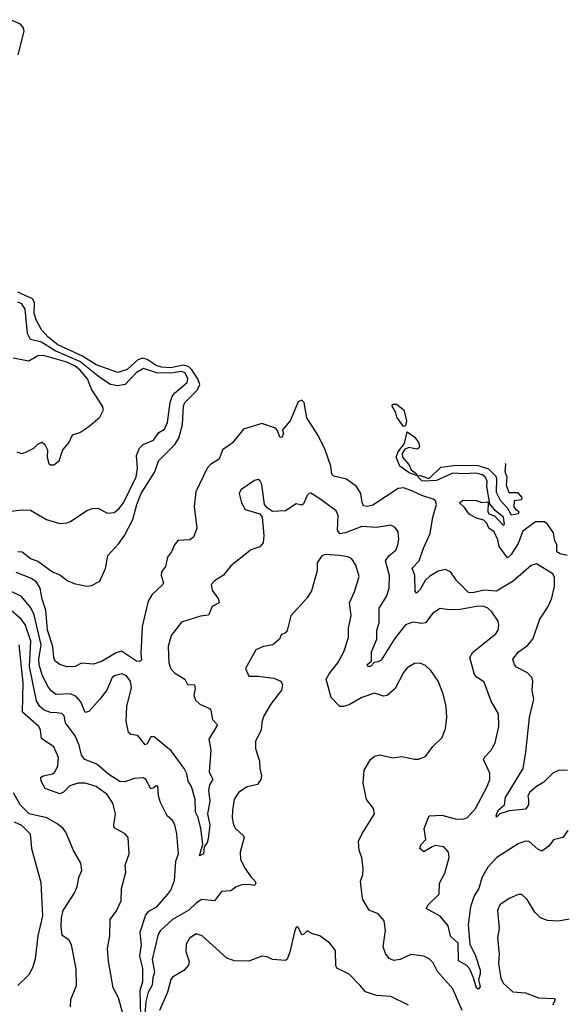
# Model space of a CAD drawing. Extents: x 2133489 to 2292442, y 756223 to 916462.
# Tile 421 of 463: x 2245295 to 2248282, y 906459 to 911869. Entities that reach past the tile are written whole.
import ezdxf

# ---------------------------------------------------------------- set-up
doc = ezdxf.new("R2010")
doc.units = 0

msp = doc.modelspace()

# ---------------------------------------------------------------- linework, layer by layer
at = {"layer": '0CON20XD'}
for points in [[(2245287, 911675), (2245320, 911805), (2245315.8, 911825), (2245300.4, 911845), (2245245, 911868.8)], [(2245285, 908946.4), (2245308.8, 908945), (2245357.3, 908907.3), (2245395, 908893.8), (2245474.6, 908834.6), (2245515, 908818.6), (2245560, 908785), (2245595, 908770.5), (2245665, 908756.5), (2245689.1, 908760.9), (2245736.2, 908783.8), (2245767.1, 908852.9), (2245780, 908925), (2245839.9, 908990.1), (2245871.6, 909035), (2245916.9, 909123.1), (2245938.7, 909205), (2245962.8, 909265), (2246037.4, 909385), (2246058, 909445), (2246148.4, 909535), (2246169.7, 909570.3), (2246190.3, 909645), (2246196.1, 909745), (2246202.2, 909765), (2246271.5, 909835), (2246284.2, 909865), (2246273.4, 909895), (2246241.7, 909945), (2246223.2, 909963.2), (2246195, 909970.7), (2246125.3, 909955.3), (2246075, 909959.8), (2246045, 909969.2), (2245995, 910001.2), (2245971.6, 910008.4), (2245945, 910000.1), (2245885, 909946.9), (2245835, 909931.2), (2245715, 909973.4), (2245640.6, 910020.6), (2245505, 910082.7), (2245452.1, 910125), (2245415, 910165.4), (2245385, 910219.3), (2245374.9, 910255), (2245376.3, 910315), (2245364.8, 910335), (2245285, 910371.2)], [(2245233, 909167), (2245305, 909175.5), (2245355, 909174.3), (2245442.6, 909122.6), (2245515, 909100), (2245555, 909104.2), (2245575, 909112.5), (2245665, 909171.9), (2245695, 909182.7), (2245725, 909184.5), (2245777.9, 909157.9), (2245815, 909161.8), (2245839.5, 909180.5), (2245865, 909213.6), (2245935, 909357.5), (2245942.3, 909405), (2245937.5, 909475), (2245952.9, 909515), (2245973.8, 909535), (2246030.6, 909559.4), (2246060.1, 909599.9), (2246090.1, 909619.9), (2246108.2, 909655), (2246121.2, 909765), (2246132.2, 909797.8), (2246145, 909817.1), (2246216.2, 909875), (2246219.7, 909895), (2246205, 909928.6), (2246185, 909936.1), (2246125, 909926.4), (2246048.1, 909928.1), (2245975, 909951.6), (2245935, 909929), (2245874.8, 909865.2), (2245835, 909857.1), (2245794.8, 909864.8), (2245735, 909903.4), (2245625, 909991.1), (2245489.7, 910049.7), (2245415, 910096.8), (2245355, 910112.2), (2245338.4, 910145), (2245325, 910278.6), (2245307.6, 910307.6), (2245285, 910316.5)], [(2245280, 909495), (2245305, 909486), (2245325, 909490.8), (2245372.5, 909515), (2245395, 909537.5), (2245417, 909547), (2245432.5, 909535), (2245447.5, 909505), (2245446.7, 909465), (2245455, 909430), (2245465, 909422.5), (2245483, 909423), (2245512.5, 909445), (2245532.5, 909505), (2245565.7, 909544.3), (2245585, 909588.8), (2245625, 909601.2), (2245675, 909634.4), (2245735.7, 909685), (2245755.8, 909725), (2245750, 909745), (2245689.6, 909839.6), (2245667.2, 909895), (2245625.7, 909945), (2245600.6, 909965), (2245555, 909987), (2245425.3, 910024.7), (2245395, 910021.5), (2245345, 909993.5), (2245258.7, 910008.7)], [(2248305.6, 907745.6), (2248255, 907743.5), (2248225, 907728.9), (2248175, 907679.1), (2248134.2, 907655.8), (2248098.6, 907625), (2248087.1, 907605), (2248091.7, 907581.7), (2248091.5, 907555), (2248075, 907532.1), (2247985, 907522.9), (2247934.2, 907505.8), (2247915, 907487.5), (2247912.5, 907495), (2247924.4, 907525), (2247960, 907555), (2247964.6, 907595), (2248060.9, 907755), (2248076.7, 907845), (2248096.5, 908035), (2248121.2, 908135), (2248112, 908185), (2248115.4, 908235), (2248109.4, 908255), (2248085, 908281.2), (2248025, 908312), (2248014.3, 908325), (2248005.8, 908355), (2248035.6, 908395), (2248085, 908430), (2248115.6, 908464.4), (2248154.2, 908575), (2248198.5, 908645), (2248219.5, 908690.5), (2248233.8, 908756.2), (2248233.7, 908803.7), (2248224, 908824), (2248135, 908879.2), (2248105, 908870.6), (2248006.5, 908783.5), (2247915, 908729.2), (2247845, 908734.4), (2247785, 908719.6), (2247762.2, 908722.2), (2247695, 908788.2), (2247665, 908832.7), (2247635, 908847.3), (2247595, 908838.2), (2247548.3, 908811.7), (2247523, 908787), (2247495, 908738.6), (2247475, 908718), (2247468.6, 908728.6), (2247467.1, 908815), (2247451.1, 908855), (2247490, 908895), (2247513.9, 908966.1), (2247550.7, 909045), (2247565.8, 909135), (2247585.9, 909205.9), (2247580, 909225), (2247567.5, 909235), (2247505, 909254.1), (2247450.1, 909280.1), (2247405, 909297.2), (2247375, 909292.5), (2247235, 909200.7), (2247205, 909193.4), (2247185, 909197.8), (2247176.3, 909216.4), (2247169.1, 909265), (2247145, 909303.3), (2247090.4, 909345), (2247021.5, 909361.5), (2247011, 909371), (2247005.2, 909415), (2246973.2, 909505), (2246935, 909584.7), (2246872.1, 909682.1), (2246858.8, 909765), (2246845, 909778.8), (2246825, 909768.8), (2246781.2, 909665), (2246740, 909615), (2246745.6, 909595), (2246735, 909572.5), (2246724.6, 909574.6), (2246712.5, 909612.5), (2246701.2, 909625), (2246625, 909650), (2246525, 909620), (2246465, 909544), (2246445, 909529.2), (2246409.2, 909505), (2246391.4, 909455), (2246345, 909426.6), (2246325.3, 909405), (2246263.9, 909275), (2246253.6, 909195), (2246269.2, 909075), (2246249.4, 909025), (2246229.7, 909010.3), (2246165, 909007.1), (2246145, 908984), (2246128.6, 908945), (2246106.7, 908915), (2246095.5, 908865), (2246074.5, 908835), (2246072.5, 908815), (2246085.8, 908775), (2246082.5, 908765), (2246020.9, 908709.1), (2246002, 908675), (2245967.5, 908535), (2245960, 908385), (2245965, 908352.5), (2245955, 908342), (2245936.7, 908345), (2245855, 908399.5), (2245825, 908390.9), (2245745, 908342.9), (2245701.2, 908328.8), (2245635, 908333.3), (2245600, 908315), (2245555, 908314), (2245516.4, 908326.4), (2245490, 908345), (2245481.9, 908365), (2245476.9, 908425), (2245448.4, 908515), (2245438.2, 908625), (2245418.2, 908685), (2245408, 908745), (2245388, 908778), (2245359.2, 908799.2), (2245275, 908831.9)], [(2247405, 909634.2), (2247368.1, 909685), (2247360.5, 909715), (2247341.9, 909745), (2247344.4, 909755.6), (2247366, 909756), (2247405.5, 909725), (2247420.4, 909665), (2247415, 909636.7), (2247405, 909634.2)], [(2247475, 909364.2), (2247435, 909378.9), (2247383.3, 909415), (2247364.2, 909465), (2247374.6, 909495.4), (2247408.9, 909541.1), (2247425, 909603.8), (2247466.5, 909575), (2247486.5, 909545), (2247491.9, 909525), (2247486.7, 909513.3), (2247475, 909509.4), (2247435, 909517.5), (2247410.6, 909509.4), (2247397.5, 909485), (2247399.5, 909465), (2247433.1, 909425), (2247445.8, 909395), (2247473.3, 909375), (2247480, 909365), (2247475, 909364.2)], [(2248303.3, 908925), (2248265, 908933.3), (2248247.5, 908945), (2248247.5, 908985), (2248236.1, 909006.1), (2248228.9, 909048.9), (2248196.3, 909096.3), (2248179.8, 909109.8), (2248130.4, 909109.6), (2248060.6, 909059.4), (2248035, 908991.2), (2247995, 908930), (2247975, 908912.5), (2247930, 908975), (2247921.7, 909011.7), (2247902.5, 909055), (2247873.3, 909075), (2247863, 909103), (2247845, 909120), (2247805, 909130), (2247765, 909152.5), (2247739.3, 909189.3), (2247712.5, 909215), (2247730.7, 909229.3), (2247805, 909228), (2247835, 909216.7), (2247865, 909220), (2247870, 909215), (2247867, 909167), (2247873.6, 909153.6), (2247905, 909142.5), (2247951.7, 909091.7), (2247960, 909095), (2247953.8, 909135), (2247909.5, 909169.5), (2247878.3, 909208.3), (2247862, 909305), (2247863.8, 909335), (2247853.8, 909355), (2247837.8, 909367.8), (2247802.1, 909377.9), (2247735, 909373.1), (2247675, 909376.7), (2247585, 909337.3), (2247517.2, 909332.8), (2247504.4, 909335), (2247483.6, 909356.4), (2247486.7, 909363.3), (2247496, 909364), (2247545, 909348.8), (2247610, 909410), (2247695, 909420.6), (2247815, 909420), (2247871.9, 909401.9), (2247911.1, 909361.1), (2247915.8, 909345), (2247912.6, 909272.6), (2247935, 909228.8), (2247975.6, 909185.6), (2247995, 909148), (2248036.7, 909155), (2248040, 909165), (2248024.2, 909174.2), (2248013, 909193), (2248013.6, 909226.4), (2248055, 909232.5), (2248057, 909243), (2248035, 909270), (2247985, 909270), (2247970.7, 909310.7), (2247973.3, 909355), (2247963.3, 909385), (2247966.7, 909425), (2247964.4, 909430.4)], [(2248308.1, 907415), (2248280, 907375), (2248228.1, 907361.9), (2248202.2, 907327.8), (2248165, 907301.4), (2248142.1, 907312.1), (2248095, 907354.4), (2248075, 907355.7), (2248035, 907341.1), (2247916.7, 907265), (2247867.6, 907212.4), (2247835, 907154.4), (2247817.7, 907095), (2247793.1, 907055), (2247771.8, 906995), (2247760, 906895), (2247769.1, 906789.1), (2247800, 906725), (2247825.9, 906645.9), (2247826, 906625), (2247815.6, 906595), (2247826.1, 906555), (2247815, 906542.5), (2247805, 906547.1), (2247788.6, 906605), (2247766.1, 906656.1), (2247751.5, 906671.5), (2247707.2, 906697.2), (2247704, 906795), (2247663.2, 906833.2), (2247649.8, 906889.8), (2247605, 906943.1), (2247528.8, 906985), (2247540, 907005), (2247600, 907065), (2247601.4, 907125), (2247630.6, 907179.4), (2247654.5, 907265), (2247650.6, 907295), (2247625, 907324.3), (2247578.9, 907331.1), (2247562.5, 907325), (2247515, 907297.5), (2247494.4, 907315), (2247498.9, 907335), (2247526, 907365), (2247518, 907425), (2247546.1, 907493.9), (2247615, 907497.5), (2247695.5, 907475.5), (2247735, 907477.8), (2247755, 907485.6), (2247798.9, 907535), (2247863.8, 907655), (2247878.5, 907695), (2247878.9, 907728.9), (2247844.5, 907805), (2247850.5, 907819.5), (2247886.5, 907855), (2247908.2, 907895), (2247928.8, 907985), (2247925.6, 908055), (2247885.8, 908125), (2247848.3, 908228.3), (2247806.9, 908256.9), (2247795, 908272), (2247768.8, 908365), (2247785, 908394.5), (2247910.8, 908495), (2247924.3, 908515), (2247927.7, 908542.3), (2247924, 908565), (2247888.9, 908615), (2247867.1, 908635), (2247845.3, 908645.3), (2247815, 908646.5), (2247715, 908627.6), (2247656.4, 908626.4), (2247605, 908633.1), (2247565, 908608.6), (2247524.6, 908555.4), (2247505, 908552.1), (2247455, 908558.4), (2247415, 908543.2), (2247355, 908467.7), (2247280.8, 908349.2), (2247265, 908340), (2247242.7, 908337.3), (2247223.3, 908315), (2247208.8, 908315), (2247205, 908326), (2247228.8, 908345), (2247228.9, 908395), (2247257.5, 908465), (2247257.6, 908515), (2247270, 908555), (2247269.6, 908635), (2247310.5, 908699.5), (2247324.7, 908745.3), (2247326.8, 908815), (2247305.4, 908895), (2247325.8, 908924.2), (2247361.4, 908955), (2247372.9, 908982.9), (2247378.9, 909015), (2247374.2, 909055), (2247358.3, 909078.3), (2247335, 909090.8), (2247255, 909078), (2247175, 909083.5), (2247085, 909048.9), (2247054.7, 909044.7), (2247041.6, 909065), (2247045.4, 909145), (2247035, 909170), (2246945, 909237.1), (2246895, 909266.7), (2246885, 909266.2), (2246875, 909253.8), (2246855, 909208.8), (2246845, 909202), (2246815, 909208.8), (2246755, 909171.2), (2246685, 909166.2), (2246656.7, 909185), (2246641.2, 909205), (2246625.6, 909315.6), (2246615, 909337.5), (2246605, 909342.5), (2246585, 909336.7), (2246510, 909285), (2246502, 909265), (2246513.1, 909215), (2246535, 909177.1), (2246613.9, 909153.9), (2246628, 909135), (2246636.2, 909035), (2246633.3, 908995), (2246615, 908973.3), (2246565, 908956.2), (2246553.3, 908945), (2246455, 908868.8), (2246415, 908816.2), (2246365, 908785.8), (2246347.5, 908765), (2246353.5, 908735), (2246388.1, 908685), (2246391.4, 908665), (2246352.5, 908645), (2246332.6, 908597.4), (2246287.9, 908592.1), (2246185, 908558.6), (2246127.3, 908485), (2246110.4, 908425), (2246114.2, 908335), (2246125, 908301.9), (2246145, 908280), (2246202.5, 908245), (2246216.6, 908216.6), (2246255, 908214.4), (2246259.2, 908195), (2246252.4, 908155), (2246260.8, 908130.8), (2246285, 908107.8), (2246338.6, 908085), (2246345.6, 908075), (2246354.5, 908024.5), (2246382, 907995), (2246334.4, 907915), (2246345.6, 907855), (2246337.1, 907737.1), (2246352.4, 907702.4), (2246355.6, 907695), (2246338.8, 907665), (2246332.4, 907635), (2246340.4, 907575), (2246327.2, 907505), (2246339.5, 907445), (2246331.1, 907368.9), (2246325, 907348), (2246308.8, 907325), (2246305.6, 907285), (2246284, 907274), (2246301.2, 907338.8), (2246290.3, 907425), (2246276.5, 907485), (2246261.2, 907515), (2246259.6, 907585), (2246238.9, 907655), (2246220.7, 907685), (2246213.1, 907725), (2246198.8, 907755), (2246129.7, 907849.7), (2246035, 907928.2), (2246015, 907929.6), (2245995, 907889.4), (2245985, 907885.5), (2245945, 907935.5), (2245905, 907942), (2245892.9, 907952.9), (2245880, 908015), (2245884.5, 908095), (2245910.2, 908200.2), (2245904.1, 908235), (2245880.5, 908265), (2245855, 908274), (2245815.4, 908264.6), (2245803.3, 908255), (2245773.8, 908185), (2245735.2, 908134.8), (2245675, 908068.1), (2245655, 908061.9), (2245631, 908121), (2245605, 908150), (2245575, 908164.7), (2245495, 908162), (2245469.7, 908179.7), (2245448.6, 908208.6), (2245418.7, 908268.7), (2245401.8, 908325), (2245400.6, 908355), (2245413.8, 908435), (2245375, 908598.9), (2245356.6, 908636.6), (2245305, 908700.4), (2245233.9, 908733.9)], [(2247726.6, 906425), (2247675.4, 906545), (2247590.3, 906640.3), (2247566.7, 906686.7), (2247545, 906708.1), (2247515, 906723.1), (2247445, 906732.2), (2247385, 906705.8), (2247350.5, 906700.5), (2247325, 906711.2), (2247305, 906738.8), (2247293.1, 906775), (2247305.8, 906865), (2247297.2, 906917.2), (2247265, 906956.5), (2247215.8, 906975.8), (2247181.2, 907035), (2247176.2, 907055), (2247168, 907135), (2247180.3, 907169.7), (2247183.3, 907205), (2247175.6, 907265), (2247161.1, 907305), (2247157.3, 907355), (2247175.3, 907394.7), (2247245.5, 907505.5), (2247238.9, 907535), (2247200.9, 907585), (2247183.1, 907675), (2247188.1, 907745), (2247222.9, 907805), (2247245, 907821.9), (2247275, 907828.9), (2247345, 907814.2), (2247395, 907821.2), (2247465, 907806.2), (2247486.7, 907806.7), (2247525, 907821.2), (2247566, 907875), (2247616, 907925), (2247634.3, 907975), (2247641.4, 908035), (2247638.1, 908095), (2247622.2, 908165), (2247595, 908233.8), (2247555, 908293.8), (2247525, 908321.2), (2247495, 908334), (2247465, 908330.8), (2247425, 908307.1), (2247405, 908282), (2247357.9, 908195), (2247315, 908155.5), (2247295, 908152.2), (2247245, 908168.9), (2247176, 908144), (2247105, 908105.4), (2247075, 908094.6), (2247055, 908096.2), (2247006.5, 908145), (2246980, 908245), (2246995, 908274.3), (2247043.3, 908335), (2247075.6, 908395), (2247102.5, 908475), (2247102.7, 908525), (2247117.3, 908595), (2247106.9, 908665), (2247134.4, 908725), (2247160.7, 908809.3), (2247142.6, 908872.6), (2247118.8, 908908.8), (2247098.4, 908918.4), (2247055, 908925.3), (2246975, 908930), (2246955, 908923.3), (2246929.2, 908885), (2246929.3, 908840.7), (2246898.7, 908731.3), (2246875, 908693.3), (2246785.6, 908594.4), (2246765, 908513.3), (2246755, 908500), (2246731.7, 908488.3), (2246723.3, 908465), (2246686.2, 908433.8), (2246635, 908425.8), (2246593, 908407), (2246536.7, 908305), (2246555, 908262.5), (2246605, 908262.9), (2246691.2, 908251.2), (2246730, 908235), (2246738.8, 908215), (2246734, 908185), (2246673.7, 908106.3), (2246635.8, 908045), (2246625, 908010), (2246622, 907965), (2246590, 907905), (2246590.6, 907865), (2246612.5, 907795), (2246614.1, 907754.1), (2246624, 907715), (2246620, 907695), (2246602.3, 907667.7), (2246545, 907654.3), (2246497.6, 907622.4), (2246474.4, 907585), (2246464.5, 907525), (2246463, 907483), (2246469.5, 907445), (2246481.9, 907425), (2246525, 907385.6), (2246528.7, 907375), (2246506.4, 907295), (2246509.2, 907255), (2246534.2, 907205), (2246565, 907160), (2246587.9, 907137.9), (2246592, 907125), (2246585, 907111.2), (2246555, 907117.1), (2246515, 907115.6), (2246483.8, 907105), (2246455, 907082.5), (2246405, 907078.6), (2246365, 907028), (2246295, 907034.4), (2246265, 907015.5), (2246224.4, 906975.6), (2246135, 906926), (2246068.8, 906865), (2246056.3, 906843.7), (2246023.4, 906705), (2246035.6, 906635), (2246026, 906605), (2246023.2, 906565), (2246001, 906525), (2245988.9, 906475), (2245978.4, 906355)], [(2245961, 906395), (2245956.4, 906535), (2245971.2, 906585), (2245972, 906655), (2245954.8, 906725), (2245964.8, 906785), (2245960.3, 906819.7), (2245957.1, 906855), (2245988.6, 906951.4), (2246005, 906970), (2246048.1, 906995), (2246108.8, 907065), (2246125, 907087.1), (2246145, 907140), (2246153.3, 907245), (2246167.1, 907285), (2246158.1, 907395), (2246147.5, 907445), (2246135, 907468.8), (2246106, 907495), (2246068, 907568), (2246057.5, 907605), (2246055, 907657.5), (2246045, 907660), (2246032.2, 907647.8), (2246015, 907642.9), (2245988.5, 907695), (2245973, 907703), (2245925, 907700.4), (2245875, 907680.9), (2245845, 907683.9), (2245785, 907722), (2245718.7, 907778.7), (2245653.3, 907803.3), (2245635, 907828.8), (2245622.5, 907882.5), (2245600.7, 907935), (2245547.5, 908005), (2245539.6, 908045), (2245526.7, 908056.7), (2245499.7, 908060.3), (2245465, 908062.6), (2245430.4, 908075), (2245405.5, 908095.5), (2245387.1, 908127.1), (2245349, 908315), (2245356.4, 908455), (2245325.9, 908545.9), (2245304.1, 908575), (2245235, 908633.2)], [(2245871.5, 906375), (2245838, 906495), (2245808.8, 906548.8), (2245783, 906697), (2245778.1, 906765), (2245791.1, 906835), (2245792.9, 906925), (2245827.6, 906972.4), (2245853, 907027), (2245854.2, 907095), (2245878, 907185), (2245874.3, 907224.3), (2245897.5, 907285), (2245891.6, 907375), (2245875, 907396.2), (2245815, 907428.8), (2245811.8, 907445), (2245821.6, 907505), (2245807.8, 907565), (2245775, 907612.5), (2245715, 907655.3), (2245655, 907674.7), (2245614, 907674), (2245570.4, 907659.6), (2245535, 907624.6), (2245515, 907616.1), (2245434.5, 907645), (2245413.5, 907685), (2245411.4, 907705), (2245424.7, 907715.3), (2245475, 907724.6), (2245486.4, 907733.6), (2245505, 907768), (2245509.2, 907815), (2245483.2, 907873.2), (2245415, 907920), (2245410.4, 907965), (2245400.4, 907985), (2245311.3, 908065), (2245314.5, 908225.5), (2245291.5, 908435)], [(2245573.6, 906445), (2245575.6, 906485), (2245607.6, 906562.4), (2245605.5, 906654.5), (2245579.5, 906785), (2245565, 906814.2), (2245527.8, 906837.8), (2245523.6, 906886.4), (2245524.3, 906935), (2245534.4, 906975), (2245595, 907067.5), (2245611.8, 907105), (2245620.5, 907155), (2245636.5, 907195), (2245631.1, 907235), (2245590.6, 907305), (2245549.4, 907405), (2245534.6, 907424.6), (2245505, 907449.4), (2245445, 907484.5), (2245346.3, 907506.3), (2245298.1, 907555), (2245260.3, 907620.3)], [(2245265, 907461.2), (2245305, 907444), (2245352.9, 907395), (2245360.6, 907315), (2245410.9, 907129.1), (2245421.2, 906945), (2245395.4, 906835), (2245380.6, 906709.4), (2245365, 906660), (2245345, 906621.2), (2245285, 906562.5)], [(2248313.6, 906926.4), (2248255, 906915.5), (2248195, 906920.4), (2248157.5, 906935), (2248125, 906965.7), (2248084.4, 907035), (2248055, 907063.3), (2248035, 907063.3), (2247985, 907040), (2247933.5, 907005), (2247921.5, 906975), (2247929.1, 906875), (2247920.4, 906825), (2247929.5, 906735), (2247925.8, 906685), (2247939.8, 906600.2), (2247954, 906574), (2248005, 906528.2), (2248075, 906523.1), (2248145.6, 906495.6), (2248231.7, 906491.7), (2248236.7, 906485), (2248233.8, 906475), (2248223.8, 906455)], [(2247432.5, 906455), (2247335, 906502.1), (2247255, 906507.1), (2247195, 906526.9), (2247164.3, 906564.3), (2247105, 906624.2), (2247038.3, 906658.3), (2247033, 906673), (2247031.4, 906755), (2246999.4, 906795), (2246945, 906835.6), (2246905, 906846), (2246875, 906863.3), (2246855, 906842.5), (2246845, 906840), (2246825, 906882.5), (2246815, 906882.5), (2246805, 906856.7), (2246778.7, 906745), (2246765, 906708), (2246755, 906699.2), (2246685, 906705.8), (2246655, 906719.2), (2246625, 906724), (2246554.5, 906695.5), (2246475, 906698.2), (2246433.3, 906713.3), (2246298, 906835), (2246265, 906845.6), (2246227.8, 906822.2), (2246209.8, 906790.2), (2246208.7, 906748.7), (2246225.8, 906695), (2246222, 906675), (2246196.7, 906645), (2246135, 906608), (2246125, 906596.2), (2246107.8, 906525), (2246063.1, 906425)]]:
    msp.add_lwpolyline(points, dxfattribs=at)

doc.saveas('drawing.dxf')
